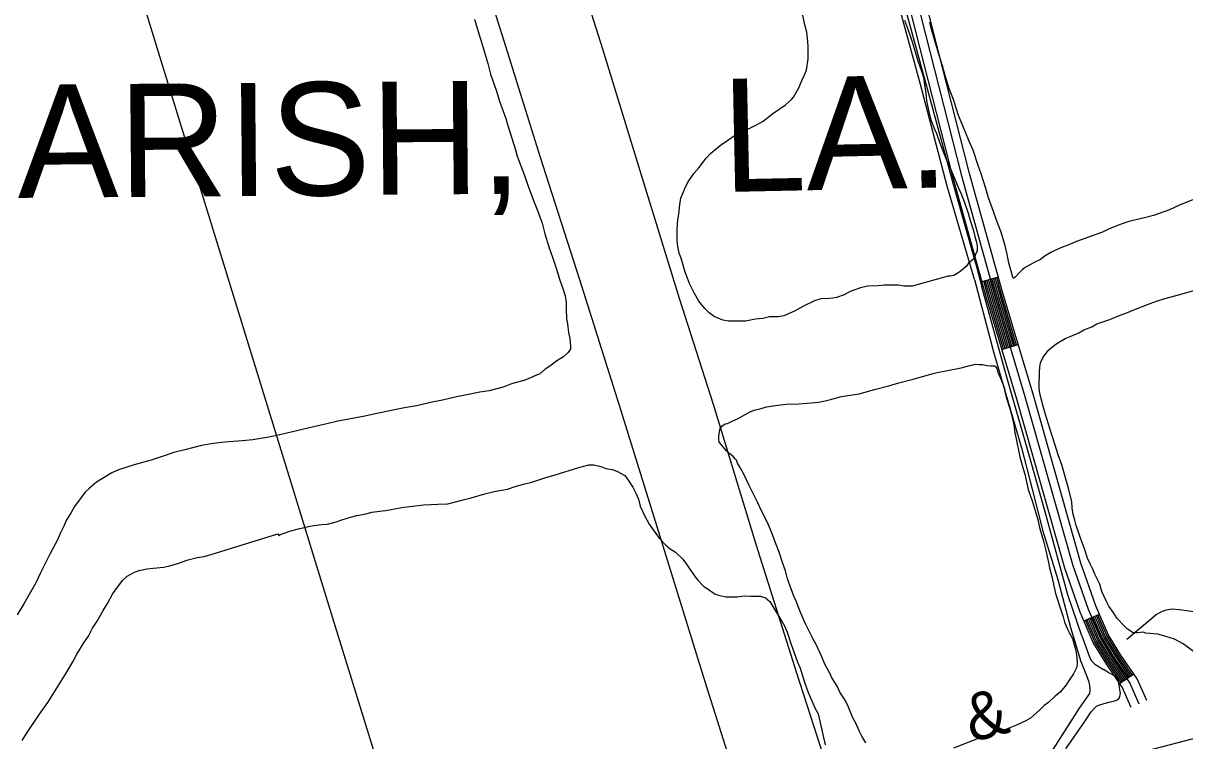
# Model space of a CAD drawing. Extents: x 3598634 to 3636690, y 517270 to 542944.
# Drawn here: x 3610935 to 3612988, y 524760 to 526030 of the extents above; entities that cross this region are included whole.
import ezdxf

# ---------------------------------------------------------------- set-up
doc = ezdxf.new("R2010")
doc.units = 0
for name, color, linetype in [('V-RAIL-IDEN', 7, 'Continuous'), ('V-ROAD-CNTR', 7, 'Continuous'), ('V-SITE-VEGE', 7, 'Continuous'), ('V-TOPO-GNAM-IDEN', 7, 'Continuous'), ('V-TOPO-SHOR', 7, 'Continuous')]:
    doc.layers.add(name, color=color, linetype=linetype)

msp = doc.modelspace()

# ---------------------------------------------------------------- linework, layer by layer
at = {"layer": 'V-ROAD-CNTR'}
for p, q in [((3612629.6, 525573), (3612658.5, 525581)), ((3612664.8, 525452.7), (3612693.5, 525461.3)), ((3612809.5, 524972.6), (3612837.1, 524984.4)), ((3612872.8, 524861.9), (3612897.6, 524878.8))]:
    msp.add_line(p, q, dxfattribs=at)
for points in [[(3612008.1, 527436), (3612094.1, 527461.2), (3612106.1, 527460.9), (3612124.1, 527452.2), (3612140.3, 527437.7), (3612150.1, 527416.7), (3612155.7, 527389.3), (3612281.3, 526924.9), (3612424.6, 526386.4), (3612505.2, 526105.2), (3612593.2, 525759.9), (3612652, 525548.2), (3612705.3, 525369.1), (3612790.1, 525070.2), (3612816.9, 524993.4), (3612839.4, 524941.1), (3612862.6, 524903.5), (3612890.6, 524862.4), (3612907, 524825.5)], [(3612893.3, 524819.4), (3612877.4, 524855.1), (3612850, 524895.4), (3612826, 524934.2), (3612802.9, 524988), (3612775.8, 525065.6), (3612690.9, 525364.9), (3612637.6, 525544.1), (3612578.7, 525756.1), (3612490.7, 526101.3), (3612410.2, 526382.4), (3612266.8, 526921.1), (3612141.1, 527385.9), (3612135.8, 527412), (3612128, 527428.5), (3612115.6, 527439.6), (3612102.5, 527446), (3612096.1, 527446.1), (3612012.3, 527421.6)], [(3612920.7, 524831.6), (3612903.7, 524869.7), (3612875.1, 524911.7), (3612852.7, 524948.1), (3612830.9, 524998.9), (3612804.4, 525074.7), (3612719.7, 525373.3), (3612666.4, 525552.4), (3612607.6, 525763.8), (3612519.7, 526109.1), (3612439.1, 526390.4), (3612295.8, 526928.8), (3612170.3, 527392.8), (3612164.5, 527421.4), (3612152.6, 527446.8), (3612141.1, 527457.1)], [(3610870.8, 524219.1), (3611650.3, 524420.2), (3611910.7, 524484.7), (3612429.4, 524620.5), (3612849.4, 524724.4), (3613322.1, 524847.6), (3613877.1, 524989.4), (3614424.8, 525126.6), (3614863.4, 525237.7), (3615268.2, 525343.5), (3615482.5, 525394.7), (3615882.9, 525500.8), (3616304.2, 525605.5), (3616734.9, 525718)], [(3612670.5, 525454.5), (3612643.4, 525545.7), (3612635.3, 525574.6)], [(3612673.4, 525455.3), (3612646.2, 525546.6), (3612638.2, 525575.4)], [(3612676.3, 525456.2), (3612649.1, 525547.4), (3612641.1, 525576.2)], [(3612679.2, 525457), (3612652, 525548.2), (3612644, 525577)], [(3612682, 525457.9), (3612654.9, 525549), (3612646.9, 525577.8)], [(3612684.9, 525458.7), (3612657.8, 525549.9), (3612649.8, 525578.6)], [(3612687.8, 525459.6), (3612660.7, 525550.7), (3612652.7, 525579.4)], [(3612690.7, 525460.4), (3612663.5, 525551.5), (3612655.6, 525580.2)], [(3612667.7, 525453.6), (3612640.5, 525544.9), (3612632.5, 525573.8)], [(3612887.6, 524872), (3612865.1, 524905.2), (3612842.1, 524942.5), (3612826.1, 524979.7)], [(3612890.1, 524873.7), (3612867.6, 524906.8), (3612844.7, 524943.9), (3612828.8, 524980.9)], [(3612892.6, 524875.4), (3612870.1, 524908.4), (3612847.4, 524945.3), (3612831.6, 524982)], [(3612895.1, 524877.1), (3612872.6, 524910), (3612850.1, 524946.7), (3612834.3, 524983.2)], [(3612875.3, 524863.6), (3612852.5, 524897), (3612828.7, 524935.6), (3612812.3, 524973.7)], [(3612877.7, 524865.3), (3612855, 524898.6), (3612831.4, 524937), (3612815, 524974.9)], [(3612880.2, 524867), (3612857.5, 524900.3), (3612834, 524938.3), (3612817.8, 524976.1)], [(3612882.7, 524868.7), (3612860, 524901.9), (3612836.7, 524939.7), (3612820.5, 524977.3)], [(3612885.2, 524870.3), (3612862.6, 524903.5), (3612839.4, 524941.1), (3612823.3, 524978.5)]]:
    msp.add_lwpolyline(points, dxfattribs=at)
at = {"layer": 'V-SITE-VEGE'}
for points in [[(3612506.2, 525564.5), (3612491.7, 525564.5), (3612481.4, 525566.4), (3612456.7, 525566.5), (3612445.9, 525565.3), (3612427.2, 525564.8), (3612414.5, 525561.8), (3612396.4, 525555.2), (3612385.5, 525549.3), (3612372.3, 525544.5), (3612365.6, 525543.3), (3612359, 525542.7), (3612344.5, 525542.2), (3612333.1, 525538.6), (3612313.7, 525529), (3612298, 525520.1), (3612279.3, 525512.3), (3612269.1, 525510.5), (3612254, 525510), (3612241.9, 525507.6), (3612229.3, 525505.9), (3612211.2, 525502.9), (3612193.1, 525502.4), (3612181.6, 525502.4), (3612171.4, 525504.3), (3612155.8, 525511), (3612147.3, 525517.6), (3612139.5, 525524.9), (3612128.7, 525538.2), (3612121, 525551.5), (3612112.6, 525569), (3612109, 525578.7), (3612104.8, 525589.5), (3612097.7, 525614.3), (3612094.1, 525622.7), (3612091.7, 525634.8), (3612090.6, 525644.4), (3612090.7, 525665.5), (3612091.9, 525681.8), (3612093.8, 525692), (3612095, 525708.9), (3612096.9, 525720.4), (3612104.2, 525737.2), (3612109.1, 525747.4), (3612120, 525763.7), (3612129.1, 525773.9), (3612141.8, 525790.7), (3612149.6, 525799.1), (3612160.5, 525808.7), (3612169, 525815.3), (3612181.7, 525823.7), (3612190.1, 525829.7), (3612200.4, 525835.1), (3612210.7, 525839.9), (3612229.4, 525849.4), (3612242.7, 525856.6), (3612259.6, 525869.8), (3612282, 525885.4), (3612292.9, 525895), (3612296.5, 525898.6), (3612305.6, 525915.4), (3612311.7, 525929.3), (3612315.9, 525938.3), (3612319, 525946.7), (3612322.1, 525966.6), (3612322.2, 525987.7), (3612321.6, 525997.3), (3612319.9, 526013.6), (3612316.3, 526026.9), (3612312.1, 526046.8)], [(3611732.1, 526036.7), (3611740.4, 526008.9), (3611746.4, 525990.2), (3611755.9, 525958.2), (3611760.6, 525939.5), (3611770.8, 525911.2), (3611776.7, 525891.9), (3611787.5, 525861.1), (3611790.4, 525850.8), (3611804.7, 525805.6), (3611807.7, 525794.7), (3611820.8, 525760.3), (3611828, 525739.8), (3611837.5, 525713.2), (3611843.5, 525698.1), (3611851.8, 525675.8), (3611856.6, 525657.1), (3611864.3, 525632.3), (3611870.3, 525616), (3611878, 525593.1), (3611882.8, 525576.8), (3611888.8, 525558.7), (3611892.3, 525547.2), (3611894.1, 525535.8), (3611894.6, 525523.1), (3611895.2, 525506.8), (3611896.4, 525497.8), (3611898.7, 525482.7), (3611901.1, 525471.9), (3611902.2, 525458), (3611902.2, 525453.8), (3611900.4, 525450.8), (3611898, 525447.2), (3611889.5, 525439.4), (3611879.8, 525433.4), (3611865.3, 525423.2), (3611857.5, 525417.8), (3611847.2, 525408.8), (3611843, 525407.6), (3611830.3, 525401.6), (3611819.4, 525397.4), (3611797.7, 525391.5), (3611783.2, 525386.1), (3611758.5, 525379.6), (3611741.6, 525377.3), (3611715.6, 525371.9), (3611700.6, 525369), (3611675.8, 525363), (3611657.7, 525359.5), (3611630, 525353), (3611608.3, 525349.4), (3611587.8, 525345.3), (3611557, 525338.8), (3611538.3, 525334.7), (3611519.6, 525331.1), (3611490.6, 525325.8), (3611471.3, 525321), (3611437.6, 525313.3), (3611418.2, 525308.6), (3611388.1, 525301.5), (3611368.8, 525297.3), (3611340.4, 525292.6)], [(3612492.3, 526035.2), (3612497.7, 526020.8), (3612504.2, 526002.1), (3612506.6, 525994.8), (3612514.4, 525968.9), (3612516.1, 525963.4), (3612522.1, 525946.5), (3612526.3, 525933.9), (3612528.1, 525929), (3612526.9, 525930.8), (3612527.4, 525924.8), (3612530.4, 525905.5), (3612531.5, 525892.2), (3612535.7, 525872.9), (3612539.2, 525858.5), (3612545.2, 525842.2), (3612548.8, 525834.3), (3612554.8, 525817.4), (3612566.1, 525789), (3612570.3, 525780.6), (3612577.4, 525763.7), (3612579.8, 525757.7), (3612587.6, 525739.5), (3612591.8, 525729.3), (3612597.7, 525714.2), (3612604.9, 525693.7), (3612606.7, 525687), (3612610.9, 525673.7), (3612613.8, 525664.7), (3612616.8, 525652.6), (3612619.2, 525644.2), (3612621, 525635.7), (3612620.9, 525627.3), (3612613.6, 525611.7), (3612605.8, 525605.1), (3612601.5, 525599.6), (3612593.7, 525593), (3612588.8, 525588.8), (3612579.8, 525583.5), (3612575.5, 525582.9), (3612573.1, 525582.3), (3612569.5, 525582.3), (3612506.2, 525564.5)], [(3612733, 525611.8), (3612722.7, 525607), (3612716.1, 525603.4), (3612705.8, 525597.4), (3612700.3, 525593.2), (3612696.1, 525589), (3612688.2, 525580.6), (3612685.2, 525578.2), (3612684, 525580.6), (3612679.9, 525595.1), (3612676.9, 525606), (3612673.3, 525623.5), (3612671, 525634.3), (3612663.2, 525660.3), (3612654.9, 525681.4), (3612649.5, 525696.5), (3612641.2, 525720.6), (3612636.4, 525737.5), (3612628.1, 525763.5), (3612622.1, 525779.8), (3612613.8, 525805.1), (3612606, 525822), (3612595.3, 525848), (3612588.1, 525866.7), (3612579.2, 525894.5), (3612572, 525912.6), (3612565.5, 525933.1), (3612559.5, 525954.2), (3612551.2, 525980.8), (3612545.8, 525998.3), (3612539.3, 526023), (3612537.5, 526031.5)], [(3613005.2, 525718.6), (3612979.9, 525708.5), (3612961.1, 525699.5), (3612932.8, 525689.4), (3612914.1, 525684.6), (3612889.3, 525678.7), (3612873.6, 525673.9), (3612854.3, 525666.2), (3612842.3, 525660.2), (3612796.4, 525643.5), (3612784.3, 525638.1), (3612768.6, 525632.1), (3612759.5, 525628), (3612751.1, 525623.8), (3612739.6, 525617.2), (3612733, 525611.8)], [(3612763.6, 525464.5), (3612776.4, 525471.9), (3612785.4, 525475.5), (3612800.4, 525482.1), (3612809.4, 525487.3), (3612823.7, 525492.4), (3612832.7, 525497.6), (3612855.2, 525505.6), (3612870.9, 525512.2), (3612883.7, 525516.6), (3612898, 525522.4), (3612922, 525532), (3612937.7, 525537.8), (3612952.7, 525542.9), (3612973, 525548), (3613010.5, 525558.9)], [(3613003.5, 524918), (3612984.9, 524931.6), (3612970, 524940), (3612946.9, 524946.9), (3612940.2, 524949.2), (3612918.5, 524950.9), (3612914.8, 524952.4), (3612904.3, 524951), (3612896.8, 524951.1), (3612886.4, 524957.9), (3612880.5, 524963.9), (3612868.6, 524976.7), (3612862.7, 524985.8), (3612853.9, 524998.5), (3612848.7, 525007.6), (3612841.4, 525024.1), (3612837.8, 525037.6), (3612828.9, 525054.8), (3612825.3, 525063.9), (3612820.9, 525073.6), (3612815.7, 525083.4), (3612809.9, 525101.4), (3612805.5, 525114.1), (3612796, 525141.1), (3612793.1, 525153.1), (3612790.9, 525160.6), (3612788.8, 525172.6), (3612788.1, 525183.1), (3612783.1, 525204.8), (3612778, 525221.3), (3612770.7, 525248.3), (3612764.2, 525266.3), (3612759.1, 525283.5), (3612753.2, 525301.5), (3612743.8, 525330), (3612738.7, 525347.3), (3612733.6, 525367.5), (3612731.4, 525378), (3612730.8, 525387.7), (3612731, 525411.7), (3612731.8, 525422.1), (3612732.6, 525428.9), (3612736.4, 525436.3), (3612739.5, 525441.5), (3612745.5, 525448.9), (3612747.8, 525451.9), (3612757.6, 525460.1), (3612763.6, 525464.5)], [(3612202.3, 525242.6), (3612197.5, 525251.6), (3612195.7, 525256.5), (3612193.3, 525258.9), (3612189.7, 525263.1), (3612183.7, 525268), (3612177.7, 525273.4), (3612168.7, 525283.7), (3612165.1, 525288.5), (3612164, 525294.6), (3612164, 525300), (3612165.8, 525310.8), (3612169.5, 525316.8), (3612175.5, 525321), (3612179.7, 525321.6), (3612190, 525327), (3612198.4, 525330.6), (3612206.9, 525335.4), (3612219.6, 525342), (3612226.8, 525344.9), (3612238.9, 525347.9), (3612248.6, 525350.9), (3612268.5, 525353.8), (3612283.5, 525355.6), (3612305.8, 525356.1), (3612320.3, 525357.8), (3612340.2, 525359.6), (3612352.3, 525361.9), (3612363.7, 525364.9), (3612381.2, 525369.1), (3612399.9, 525372), (3612412.6, 525373.8), (3612439.7, 525381.5), (3612464.5, 525388), (3612482.6, 525393.4), (3612507.9, 525399.9), (3612522.4, 525404.1), (3612540.5, 525409.4), (3612550.2, 525411.8), (3612562.8, 525414.2), (3612571.3, 525415.9), (3612583.9, 525418.3), (3612592.4, 525420.1), (3612605.7, 525423.6), (3612608.7, 525424.2), (3612617.1, 525426.6), (3612624.4, 525426), (3612630.4, 525425.9), (3612638.8, 525424.1), (3612644.8, 525423.5), (3612651.5, 525423.5), (3612653.3, 525422.2), (3612655.7, 525418.6), (3612657.4, 525412)], [(3612657.4, 525412), (3612659.8, 525407.1), (3612664, 525397.5), (3612669.4, 525383.6), (3612669.4, 525380.6), (3612672.3, 525367.9), (3612679.5, 525346.2), (3612681.9, 525337.7), (3612686, 525319), (3612687.8, 525305.2), (3612690.1, 525294.3), (3612696.6, 525262.9), (3612700.8, 525245.5), (3612705, 525232.2), (3612707.9, 525218.3), (3612710.9, 525205), (3612718, 525184.5), (3612728.2, 525151.9), (3612731.1, 525137.4), (3612738.3, 525113.3), (3612742.4, 525097), (3612747.2, 525075.9), (3612748.9, 525066.3), (3612753.1, 525051.2), (3612759.6, 525021), (3612768.5, 524993.8), (3612772.7, 524979.4), (3612775.1, 524970.3), (3612781, 524956.4), (3612784, 524950.4), (3612789.4, 524941.3), (3612791.8, 524932.3), (3612794.2, 524925), (3612796, 524916.6), (3612797.1, 524906.3), (3612797.7, 524898.5), (3612797.1, 524890.7), (3612791, 524878.6), (3612783.7, 524867.8), (3612778.3, 524859.4), (3612768, 524846.8), (3612758.9, 524839), (3612747.4, 524828.8), (3612739.5, 524822.8), (3612731.1, 524814.4), (3612725, 524809), (3612715.3, 524800.6), (3612706.9, 524795.8), (3612690.6, 524788), (3612670.1, 524779.7), (3612661.6, 524777.9), (3612651.3, 524775.5), (3612647.1, 524773.7), (3612578.9, 524747.5)], [(3611340.4, 525292.6), (3611321.7, 525290.9), (3611291, 525288.6), (3611270.5, 525286.3), (3611249.4, 525282.7), (3611220.4, 525275), (3611200.5, 525270.3), (3611183.6, 525264.3), (3611160.7, 525256.6), (3611148, 525253), (3611130.5, 525248.2), (3611102.7, 525239.9), (3611091.3, 525234.5), (3611074.4, 525224.3), (3611064.1, 525217.8), (3611051.4, 525207), (3611043.5, 525199.8), (3611036.9, 525190.7), (3611025.3, 525174.5), (3611019.3, 525164.3), (3611010.2, 525149.9), (3611006.5, 525140.2), (3610999.8, 525127), (3610995.6, 525116.8), (3610990.1, 525107.1), (3610981.6, 525090.3), (3610974.9, 525077.7), (3610965.2, 525057.2), (3610956.7, 525039.8), (3610935.5, 525002.5), (3610923.9, 524983.2)], [(3611083.2, 525003.3), (3611092.3, 525019.5), (3611099.6, 525029.8), (3611110.5, 525044.2), (3611118.3, 525051.4), (3611131, 525058.6), (3611139.5, 525061.6), (3611153.3, 525064.5), (3611164.2, 525065.7), (3611182.9, 525067.4), (3611195.6, 525070.4), (3611209.4, 525074.5), (3611223.9, 525079.9), (3611242, 525084.7), (3611254.1, 525086.4), (3611268.6, 525090.6), (3611384.4, 525126.3), (3611386.2, 525123.3), (3611388.6, 525125.1), (3611392.3, 525126.3), (3611407.4, 525131.6), (3611421.2, 525135.2), (3611438.7, 525139.3), (3611448.4, 525141.1), (3611462.3, 525142.9), (3611472.5, 525143.4), (3611487.6, 525147.6), (3611497.8, 525151.2), (3611512.9, 525155.9), (3611524.4, 525158.9), (3611540.7, 525161.8), (3611550.9, 525164.8), (3611569.6, 525167.2), (3611575.7, 525167.7), (3611594.4, 525171.3), (3611607.6, 525173.6), (3611642.6, 525177.7), (3611667.3, 525178.8), (3611685.4, 525179.4), (3611710.1, 525185.9), (3611726.4, 525190.1), (3611750.6, 525197.2), (3611766.9, 525201.4), (3611790.4, 525205.5), (3611804.3, 525210.2), (3611818.7, 525214.4), (3611833.8, 525218), (3611856.8, 525225.7), (3611874.9, 525230.5), (3611916.5, 525243.6), (3611934.6, 525248.3), (3611943, 525248.3), (3611955.7, 525245.8), (3611964.7, 525242.2), (3611975.6, 525240.3), (3611984, 525237.3), (3611997.8, 525229.4), (3612005, 525219.7), (3612012.2, 525208.8), (3612018.8, 525196.2), (3612022.4, 525187.7), (3612025.3, 525175.6), (3612033.1, 525158.7), (3612040.9, 525143.6), (3612058.9, 525118.8), (3612070.3, 525106.1), (3612078.1, 525100.1), (3612087.7, 525094), (3612100.3, 525081.3), (3612108.1, 525071), (3612114.1, 525062), (3612122.5, 525050.5), (3612127.3, 525044.4), (3612137.5, 525033.5), (3612145.3, 525028.7), (3612157.9, 525019.6), (3612165.8, 525017.2), (3612176.6, 525014.7), (3612190.5, 525014.7), (3612196.5, 525015.2), (3612209.2, 525017), (3612220, 525016.4), (3612238.1, 525016.3), (3612242.9, 525014.5), (3612245.9, 525013.8), (3612254.3, 525006.6), (3612266.9, 524986), (3612272.3, 524977.6), (3612280.7, 524962.5), (3612284.8, 524952.2), (3612292, 524930.5), (3612296.8, 524917.8), (3612303.3, 524899.1), (3612308.1, 524888.8), (3612315.8, 524864.1), (3612322.4, 524846), (3612328.4, 524830.9), (3612333.8, 524818.8), (3612339.7, 524807.9), (3612352.2, 524753)], [(3612424, 524756.5), (3612416.9, 524768.6), (3612412.7, 524777), (3612406.1, 524792.7), (3612400.7, 524801.8), (3612393.6, 524819.9), (3612387.6, 524832), (3612378, 524846.5), (3612373.2, 524856.8), (3612363.6, 524873.1), (3612361.2, 524878.5), (3612351.7, 524896), (3612346.3, 524908.7), (3612336.7, 524929.2), (3612330.7, 524940.1), (3612322.4, 524957.6), (3612317, 524968.5), (3612306.2, 524993.2), (3612301.5, 525005.9), (3612296.7, 525016.2), (3612285.9, 525047), (3612281.8, 525060.8), (3612277.6, 525074.1), (3612271.1, 525094), (3612265.7, 525107.3), (3612257.3, 525129.6), (3612250.8, 525145.3), (3612239.4, 525167.1), (3612233.4, 525181), (3612224.5, 525199.1), (3612217.9, 525211.8), (3612208.3, 525231.7), (3612202.3, 525242.6)], [(3610932.8, 524761), (3610941.3, 524774.8), (3610963.1, 524807.3), (3610978.2, 524828.3), (3611001.3, 524865.6), (3611010.4, 524880), (3611021.9, 524899.9), (3611029.2, 524913.7), (3611041.9, 524933.5), (3611049.8, 524945.6), (3611057.1, 524959.4), (3611065, 524972), (3611075.9, 524990.7), (3611083.2, 525003.3)]]:
    msp.add_lwpolyline(points, dxfattribs=at)
at = {"layer": 'V-TOPO-SHOR'}
msp.add_line((3612742.8, 525158.9), (3612717.6, 525248.9), dxfattribs=at)
for points in [[(3612616.3, 525576.4), (3612567.8, 525741.7), (3612521, 525921.2), (3612472, 526101.4), (3612431, 526253.7), (3612390.3, 526402), (3612345.7, 526558.2), (3612301.8, 526728.1), (3612257.9, 526887.4), (3612209, 527055.3), (3612211.3, 527075.1)], [(3612211.3, 527075.1), (3612269.2, 526876.9), (3612324.3, 526674), (3612367.3, 526512.1), (3612396.6, 526410.9), (3612435.7, 526266.8), (3612480.6, 526104.2), (3612531.5, 525918.5), (3612578.2, 525744.8), (3612620.5, 525597.1), (3612628.9, 525563.5)], [(3611454, 527055.4), (3611514.5, 526866.4), (3611582.9, 526646.8), (3611652.7, 526423.9), (3611716.4, 526213.7), (3611787.7, 525987.3), (3611847.8, 525794.5), (3611917.8, 525576.1), (3611988.2, 525354), (3612059.8, 525122.4), (3612139.2, 524864.9), (3612211.1, 524637.7)], [(3611750.3, 526651.9), (3611817.9, 526436.6), (3611895.2, 526185.6), (3611958.4, 525984.3), (3612024.3, 525769.1), (3612093.9, 525543.4), (3612154, 525355.5), (3612229.4, 525108.3), (3612301.4, 524880.5), (3612374.5, 524653.9)], [(3610976.2, 526613.9), (3611058.2, 526354.4), (3611175.2, 525971.6), (3611300.8, 525564.1), (3611387.7, 525282.7), (3611485.8, 524962.4), (3611604, 524581.5), (3611636.3, 524461.7)], [(3612616.3, 525576.4), (3612649.5, 525448.3), (3612699.3, 525278.3), (3612718.2, 525205.4), (3612737.1, 525131), (3612763.3, 525045.5), (3612785.9, 524960.8), (3612804.3, 524900.6), (3612814.1, 524875.8), (3612818.2, 524864.4), (3612820.1, 524854.1), (3612820.2, 524848.9), (3612819.4, 524844.1), (3612801, 524818.1), (3612759, 524751.3), (3612754.4, 524744.6), (3612746, 524739.3), (3612710, 524727), (3612589.7, 524690.6), (3612430.6, 524644.7), (3612386.3, 524634.3)], [(3612717.6, 525248.9), (3612672.1, 525407.9), (3612628.9, 525563.5)], [(3612805.8, 524945.8), (3612781.4, 525018.6), (3612742.8, 525158.9)], [(3612885.3, 524940.1), (3612937.3, 524983.7), (3612948.5, 524989.6), (3612955.8, 524992), (3612965.2, 524993.9), (3612978.5, 524992.6), (3613016.9, 524987.1)], [(3612805.8, 524945.8), (3612820.2, 524906.8), (3612823.3, 524901.8), (3612829.1, 524896), (3612844.3, 524886.6)], [(3612777.5, 524745.8), (3612811, 524794.5), (3612822.3, 524811.4), (3612828.4, 524818.1), (3612831.6, 524821.7), (3612836, 524823.4), (3612841.6, 524825.2), (3612856, 524829), (3612864.1, 524830.8), (3612868.7, 524832.9), (3612871.8, 524835.7), (3612873.2, 524839.3), (3612874.2, 524844), (3612870.2, 524869), (3612865.1, 524874.6), (3612853.8, 524880.7), (3612844.3, 524886.6)]]:
    msp.add_lwpolyline(points, dxfattribs=at)

# ---------------------------------------------------------------- texts
at = {"layer": 'V-RAIL-IDEN'}
msp.add_text('&', height=83, rotation=14.8805, dxfattribs=at).set_placement((3612610.9, 524757.3))
at = {"layer": 'V-TOPO-GNAM-IDEN'}
for s, rotation, p in [('PARISH,', 0.4873, (3610746.7, 525719.1)), ('LA.', 1.1992, (3612171.3, 525731))]:
    msp.add_text(s, height=200, rotation=rotation, dxfattribs=at).set_placement(p)

doc.saveas('drawing.dxf')
